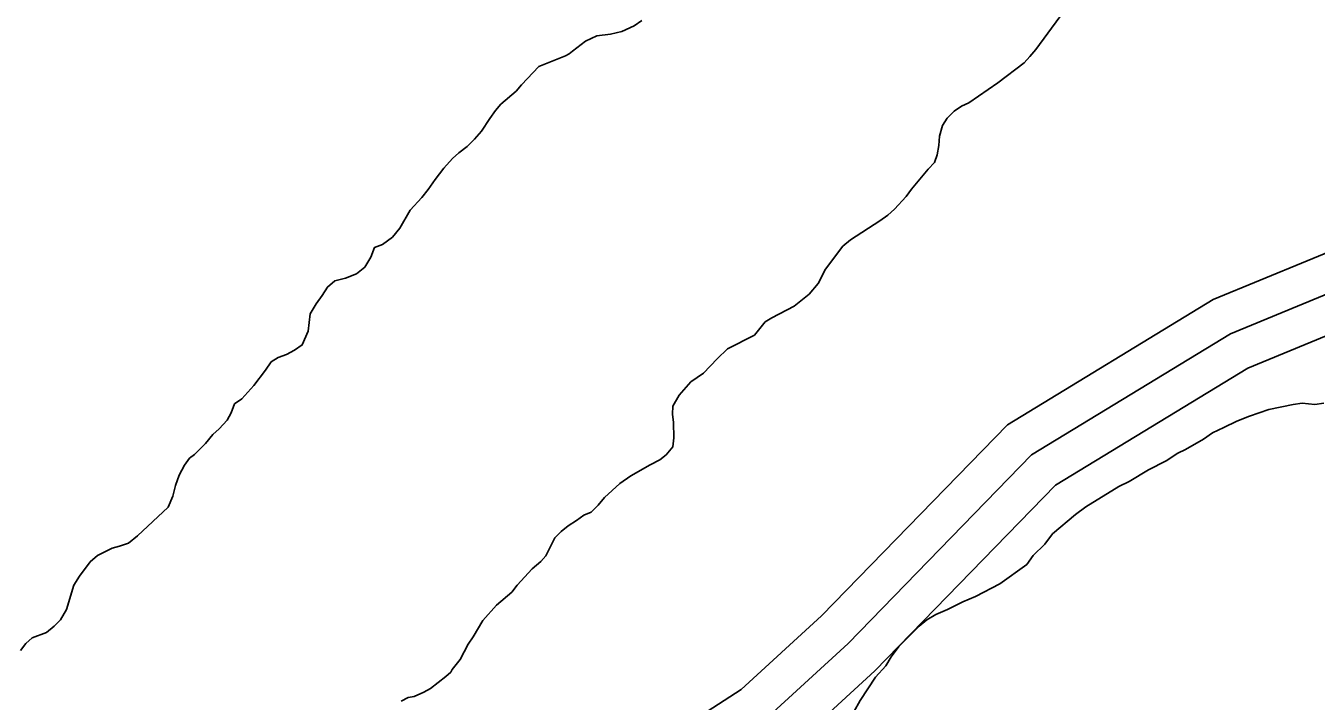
# Model space of a CAD drawing. Extents: x 3177385 to 3215275, y 903885 to 929304.
# Drawn here: x 3201884 to 3202390, y 923423 to 923687 of the extents above; entities that cross this region are included whole.
import ezdxf

# ---------------------------------------------------------------- set-up
doc = ezdxf.new("R2010")
doc.units = 0
for name, color, linetype in [('V-ROAD-CNTR', 7, 'Continuous'), ('V-SITE-VEGE', 7, 'Continuous'), ('V-TOPO-SHOR', 7, 'Continuous'), ('V-WETL-SWMP', 7, 'Continuous')]:
    doc.layers.add(name, color=color, linetype=linetype)

msp = doc.modelspace()

# ---------------------------------------------------------------- linework, layer by layer
at = {"layer": 'V-ROAD-CNTR'}
for points in [[(3201860.87, 923306.86), (3201900.38, 923262.76), (3201949.22, 923239.21), (3201973.47, 923241.13), (3201980.92, 923247.14), (3202020.89, 923325.28), (3202092.42, 923380.83), (3202164.59, 923427.37), (3202196.03, 923456.21), (3202268.88, 923531.09), (3202349.52, 923580.12), (3202460.08, 923625.66), (3202496.02, 923641.35)], [(3201847.93, 923298.83), (3201891.19, 923250.54), (3201946.35, 923223.94), (3201979.28, 923226.54), (3201992.82, 923237.47), (3202032.73, 923315.48), (3202101.1, 923368.58), (3202173.79, 923415.46), (3202206.48, 923445.44), (3202278.3, 923519.26), (3202356.32, 923566.69), (3202465.93, 923611.85), (3202502.02, 923627.6)], [(3202005.57, 923229.46), (3202044.56, 923305.67), (3202109.79, 923356.33), (3202182.99, 923403.54), (3202216.93, 923434.67), (3202287.72, 923507.44), (3202363.11, 923553.27), (3202471.79, 923598.04), (3202508.02, 923613.85)]]:
    msp.add_lwpolyline(points, dxfattribs=at)
at = {"layer": 'V-SITE-VEGE'}
for p, q in [((3202117.79, 923685.11), (3202122.53, 923687.38)), ((3202289.5, 923690.84), (3202280, 923678.05)), ((3202098.38, 923677.48), (3202103.54, 923681.4)), ((3202103.54, 923681.4), (3202107.88, 923683.46)), ((3202107.88, 923683.46), (3202113.24, 923684.08)), ((3202113.24, 923684.08), (3202117.79, 923685.11)), ((3202095.7, 923675.62), (3202097.14, 923676.45)), ((3202097.14, 923676.45), (3202098.38, 923677.48)), ((3202280, 923678.05), (3202277.73, 923675.37)), ((3202078.36, 923664.28), (3202085.17, 923671.5)), ((3202085.17, 923671.5), (3202095.7, 923675.62)), ((3202275.46, 923672.89), (3202265.14, 923665.05)), ((3202277.73, 923675.37), (3202275.46, 923672.89)), ((3202070.31, 923656.65), (3202076.29, 923661.8)), ((3202076.29, 923661.8), (3202078.36, 923664.28)), ((3202265.14, 923665.05), (3202253.78, 923657.21)), ((3202068.24, 923654.17), (3202070.31, 923656.65)), ((3202253.78, 923657.21), (3202250.89, 923655.97)), ((3202062.67, 923646.12), (3202065.97, 923651.07)), ((3202065.97, 923651.07), (3202068.24, 923654.17)), ((3202245.32, 923651.23), (3202243.46, 923648.34)), ((3202248, 923653.91), (3202245.32, 923651.23)), ((3202250.89, 923655.97), (3202248, 923653.91)), ((3202059.98, 923643.03), (3202062.67, 923646.12)), ((3202243.46, 923648.34), (3202242.22, 923644.21)), ((3202057.09, 923640.14), (3202059.98, 923643.03)), ((3202242.22, 923644.21), (3202242.02, 923640.49)), ((3202051.31, 923635.39), (3202053.79, 923637.66)), ((3202053.79, 923637.66), (3202057.09, 923640.14)), ((3202241.4, 923636.78), (3202240.36, 923633.89)), ((3202242.02, 923640.49), (3202241.4, 923636.78)), ((3202044.5, 923627.14), (3202048.01, 923631.68)), ((3202048.01, 923631.68), (3202051.31, 923635.39)), ((3202237.89, 923631.21), (3202231.28, 923623.37)), ((3202240.36, 923633.89), (3202237.89, 923631.21)), ((3202041.81, 923623.22), (3202044.5, 923627.14)), ((3202039.34, 923620.12), (3202041.81, 923623.22)), ((3202231.28, 923623.37), (3202229.21, 923620.48)), ((3202034.79, 923615.17), (3202039.34, 923620.12)), ((3202229.21, 923620.48), (3202224.67, 923615.53)), ((3202030.67, 923608.15), (3202034.79, 923615.17)), ((3202218.89, 923610.99), (3202207.33, 923603.56)), ((3202221.99, 923613.26), (3202218.89, 923610.99)), ((3202224.67, 923615.53), (3202221.99, 923613.26)), ((3202027.77, 923604.65), (3202030.67, 923608.15)), ((3202019.31, 923596.81), (3202020.76, 923600.52)), ((3202020.76, 923600.52), (3202023.85, 923601.76)), ((3202023.85, 923601.76), (3202027.77, 923604.65)), ((3202204.44, 923601.09), (3202197.63, 923592.01)), ((3202207.33, 923603.56), (3202204.44, 923601.09)), ((3202017.04, 923592.89), (3202019.31, 923596.81)), ((3202013.74, 923590.2), (3202017.04, 923592.89)), ((3202197.63, 923592.01), (3202194.74, 923586.43)), ((3202002.38, 923585.05), (3202005.27, 923587.52)), ((3202005.27, 923587.52), (3202009.4, 923588.55)), ((3202009.4, 923588.55), (3202013.74, 923590.2)), ((3202194.74, 923586.43), (3202191.23, 923582.31)), ((3201997.84, 923578.44), (3202000.32, 923581.75)), ((3202000.32, 923581.75), (3202002.38, 923585.05)), ((3202191.23, 923582.31), (3202185.24, 923577.56)), ((3201995.57, 923574.52), (3201997.84, 923578.44)), ((3202185.24, 923577.56), (3202176.57, 923573.03)), ((3201994.74, 923567.71), (3201995.57, 923574.52)), ((3202173.89, 923571.38), (3202169.76, 923566.22)), ((3202176.57, 923573.03), (3202173.89, 923571.38)), ((3201992.47, 923562.35), (3201994.74, 923567.71)), ((3202169.76, 923566.22), (3202159.23, 923560.85)), ((3201986.28, 923558.63), (3201989.38, 923560.29)), ((3201989.38, 923560.29), (3201992.47, 923562.35)), ((3202159.23, 923560.85), (3202155.1, 923556.93)), ((3201978.02, 923552.45), (3201980.29, 923555.75)), ((3201980.29, 923555.75), (3201982.97, 923557.4)), ((3201982.97, 923557.4), (3201986.28, 923558.63)), ((3202155.1, 923556.93), (3202149.73, 923551.36)), ((3201973.48, 923546.46), (3201978.02, 923552.45)), ((3202149.73, 923551.36), (3202144.78, 923547.86)), ((3201968.73, 923541.3), (3201973.48, 923546.46)), ((3202144.78, 923547.86), (3202140.24, 923542.7)), ((3201965.84, 923539.24), (3201968.73, 923541.3)), ((3202140.24, 923542.7), (3202137.76, 923538.36)), ((3201962.95, 923532.84), (3201964.6, 923535.73)), ((3201964.6, 923535.73), (3201965.84, 923539.24)), ((3202137.76, 923538.36), (3202137.55, 923535.27)), ((3202137.55, 923535.27), (3202137.97, 923531.97)), ((3201959.85, 923529.54), (3201962.95, 923532.84)), ((3202137.97, 923531.97), (3202138.17, 923525.98)), ((3201954.48, 923523.77), (3201957.38, 923527.27)), ((3201957.38, 923527.27), (3201959.85, 923529.54)), ((3202138.17, 923525.98), (3202137.76, 923522.47)), ((3201950.15, 923519.43), (3201954.48, 923523.77)), ((3202137.76, 923522.47), (3202135.07, 923519.38)), ((3201944.16, 923511.38), (3201946.23, 923515.3)), ((3201946.23, 923515.3), (3201948.29, 923517.99)), ((3201948.29, 923517.99), (3201950.15, 923519.43)), ((3202128.88, 923515.46), (3202121.24, 923511.12)), ((3202132.6, 923517.31), (3202128.88, 923515.46)), ((3202135.07, 923519.38), (3202132.6, 923517.31)), ((3201942.72, 923507.26), (3201944.16, 923511.38)), ((3202121.24, 923511.12), (3202116.91, 923508.03)), ((3201941.68, 923503.13), (3201942.72, 923507.26)), ((3202116.91, 923508.03), (3202110.92, 923502.67)), ((3201939.83, 923498.8), (3201941.68, 923503.13)), ((3202108.44, 923499.57), (3202105.76, 923496.89)), ((3202110.92, 923502.67), (3202108.44, 923499.57)), ((3201927.85, 923487.65), (3201939.83, 923498.8)), ((3202102.87, 923495.65), (3202099.98, 923493.59)), ((3202105.76, 923496.89), (3202102.87, 923495.65)), ((3202093.99, 923489.26), (3202091.52, 923486.78)), ((3202096.68, 923491.53), (3202093.99, 923489.26)), ((3202099.98, 923493.59), (3202096.68, 923491.53)), ((3201920.83, 923483.53), (3201924.34, 923484.77)), ((3201924.34, 923484.77), (3201927.85, 923487.65)), ((3202091.52, 923486.78), (3202088, 923479.76)), ((3201909.27, 923477.34), (3201912.16, 923479.82)), ((3201912.16, 923479.82), (3201917.94, 923482.7)), ((3201917.94, 923482.7), (3201920.83, 923483.53)), ((3202088, 923479.76), (3202085.94, 923477.49)), ((3201905.14, 923471.77), (3201909.27, 923477.34)), ((3202082.64, 923474.61), (3202076.65, 923468.21)), ((3202085.94, 923477.49), (3202082.64, 923474.61)), ((3201902.87, 923468.26), (3201905.14, 923471.77)), ((3201899.98, 923458.77), (3201902.87, 923468.26)), ((3202074.58, 923465.53), (3202068.6, 923460.37)), ((3202076.65, 923468.21), (3202074.58, 923465.53)), ((3201897.71, 923454.64), (3201899.98, 923458.77)), ((3202068.6, 923460.37), (3202063.23, 923454.39)), ((3201895.23, 923452.16), (3201897.71, 923454.64)), ((3202063.23, 923454.39), (3202059.51, 923447.99)), ((3201886.56, 923447.63), (3201892.13, 923449.69)), ((3201892.13, 923449.69), (3201895.23, 923452.16)), ((3201882.02, 923442.67), (3201884.08, 923445.36)), ((3201884.08, 923445.36), (3201886.56, 923447.63)), ((3202057.45, 923445.1), (3202054.35, 923439.12)), ((3202059.51, 923447.99), (3202057.45, 923445.1)), ((3202054.35, 923439.12), (3202051.25, 923435.2)), ((3202050.64, 923434.16), (3202048.77, 923432.51)), ((3202051.25, 923435.2), (3202050.64, 923434.16)), ((3202048.77, 923432.51), (3202042.79, 923427.77)), ((3202033.92, 923424.26), (3202031.23, 923422.82)), ((3202036.39, 923424.67), (3202033.92, 923424.26)), ((3202040.11, 923426.32), (3202036.39, 923424.67)), ((3202042.79, 923427.77), (3202040.11, 923426.32))]:
    msp.add_line(p, q, dxfattribs=at)
at = {"layer": 'V-TOPO-SHOR'}
for points in [[(3201980.29, 923555.75), (3201982.98, 923557.4), (3201986.28, 923558.63), (3201989.38, 923560.29), (3201992.47, 923562.35), (3201994.74, 923567.71), (3201995.57, 923574.52), (3201997.84, 923578.44), (3202000.32, 923581.75), (3202002.38, 923585.05), (3202005.27, 923587.52), (3202009.4, 923588.55), (3202013.74, 923590.2), (3202017.04, 923592.89), (3202019.31, 923596.81), (3202020.76, 923600.52), (3202023.85, 923601.76), (3202027.77, 923604.65), (3202030.67, 923608.15), (3202034.79, 923615.17), (3202039.34, 923620.12), (3202041.81, 923623.22), (3202044.5, 923627.14), (3202048.01, 923631.68), (3202051.31, 923635.39), (3202053.79, 923637.66), (3202057.09, 923640.14), (3202059.98, 923643.03), (3202062.67, 923646.12), (3202065.97, 923651.07), (3202068.24, 923654.17), (3202070.31, 923656.65), (3202076.29, 923661.8), (3202078.36, 923664.28), (3202085.17, 923671.5), (3202095.7, 923675.62), (3202097.14, 923676.45), (3202098.38, 923677.48), (3202103.54, 923681.4), (3202107.88, 923683.46), (3202113.24, 923684.08), (3202117.79, 923685.11), (3202122.53, 923687.38), (3202125.63, 923689.44)], [(3202289.5, 923690.84), (3202280, 923678.05), (3202277.73, 923675.37), (3202275.46, 923672.89), (3202265.14, 923665.05), (3202253.78, 923657.21), (3202250.89, 923655.97), (3202248, 923653.91), (3202245.32, 923651.23), (3202243.46, 923648.34), (3202242.22, 923644.21), (3202242.02, 923640.49), (3202241.4, 923636.78), (3202240.36, 923633.89), (3202237.89, 923631.21), (3202231.28, 923623.37), (3202229.21, 923620.48), (3202224.67, 923615.53), (3202221.99, 923613.26), (3202218.89, 923610.99), (3202207.33, 923603.56), (3202204.44, 923601.09), (3202197.63, 923592.01), (3202194.74, 923586.44), (3202191.23, 923582.31), (3202185.24, 923577.56), (3202176.57, 923573.03), (3202173.89, 923571.37), (3202169.76, 923566.22), (3202159.23, 923560.85), (3202155.1, 923556.93), (3202149.73, 923551.36), (3202144.78, 923547.86), (3202140.24, 923542.7), (3202137.76, 923538.37), (3202137.55, 923535.27), (3202137.97, 923531.97), (3202138.17, 923525.98), (3202137.76, 923522.47), (3202135.07, 923519.38), (3202132.6, 923517.31), (3202128.88, 923515.46), (3202121.24, 923511.12), (3202116.91, 923508.03), (3202110.92, 923502.67), (3202108.44, 923499.57), (3202105.76, 923496.89), (3202102.87, 923495.65), (3202099.98, 923493.59), (3202096.68, 923491.53), (3202093.99, 923489.26), (3202091.52, 923486.78), (3202088, 923479.76), (3202085.94, 923477.49)], [(3201882.02, 923442.67), (3201884.08, 923445.36), (3201886.56, 923447.63), (3201892.13, 923449.69), (3201895.23, 923452.16), (3201897.71, 923454.64), (3201899.98, 923458.77), (3201902.87, 923468.26), (3201905.14, 923471.77), (3201909.27, 923477.34), (3201912.16, 923479.82), (3201917.94, 923482.7), (3201920.83, 923483.53), (3201924.34, 923484.77), (3201927.85, 923487.65), (3201939.82, 923498.8), (3201941.68, 923503.13), (3201942.72, 923507.26), (3201944.16, 923511.38), (3201946.23, 923515.3), (3201948.29, 923517.99), (3201950.15, 923519.43), (3201954.48, 923523.77), (3201957.38, 923527.27), (3201959.85, 923529.54), (3201962.95, 923532.84), (3201964.6, 923535.73), (3201965.84, 923539.24), (3201968.73, 923541.3), (3201973.48, 923546.46), (3201978.02, 923552.45), (3201980.29, 923555.75)], [(3202085.94, 923477.49), (3202082.64, 923474.61), (3202076.65, 923468.21), (3202074.58, 923465.53), (3202068.6, 923460.37), (3202063.23, 923454.39), (3202059.51, 923447.99), (3202057.45, 923445.1), (3202054.35, 923439.12), (3202051.25, 923435.2), (3202050.64, 923434.16), (3202048.77, 923432.51), (3202042.79, 923427.77), (3202040.11, 923426.32), (3202036.39, 923424.67), (3202033.92, 923424.26), (3202031.23, 923422.82)]]:
    msp.add_lwpolyline(points, dxfattribs=at)
at = {"layer": 'V-WETL-SWMP'}
msp.add_lwpolyline([(3202208.71, 923418.61), (3202211.22, 923423.12), (3202217.24, 923432.16), (3202221.26, 923436.67), (3202223.27, 923440.19), (3202226.28, 923444.2), (3202234.32, 923452.23), (3202237.33, 923454.74), (3202240.84, 923456.75), (3202245.36, 923458.75), (3202251.39, 923461.76), (3202256.41, 923463.77), (3202265.94, 923468.79), (3202276.49, 923476.31), (3202279, 923479.83), (3202283.52, 923484.34), (3202286.53, 923488.36), (3202295.57, 923495.89), (3202299.59, 923498.9), (3202312.64, 923506.92), (3202316.65, 923508.93), (3202324.19, 923513.45), (3202331.21, 923516.96), (3202335.73, 923519.97), (3202338.75, 923521.47), (3202345.77, 923525.49), (3202349.29, 923528), (3202353.81, 923530), (3202358.83, 923532.51), (3202363.85, 923534.52), (3202371.38, 923537.02), (3202380.92, 923539.03), (3202384.43, 923539.53), (3202389.45, 923539.03), (3202392.96, 923539.53)], dxfattribs=at)

doc.saveas('drawing.dxf')
